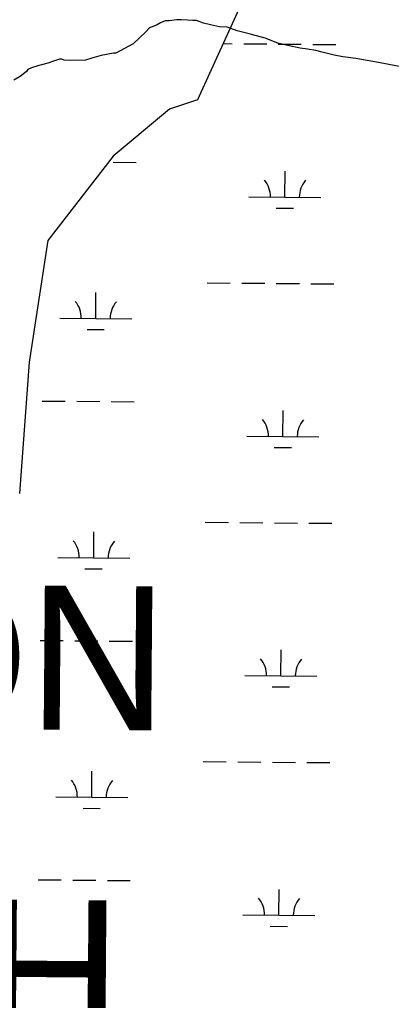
# Model space of a CAD drawing. Extents: x 3271442 to 3309282, y 752266 to 777610.
# Drawn here: x 3304238 to 3304754, y 770526 to 771889 of the extents above; entities that cross this region are included whole.
import ezdxf

# ---------------------------------------------------------------- set-up
doc = ezdxf.new("R2010")
doc.units = 0
for name, color, linetype in [('V-SITE-VEGE', 7, 'Continuous'), ('V-TOPO-GNAM-IDEN', 7, 'Continuous'), ('V-WETL-SWMP', 7, 'Continuous')]:
    doc.layers.add(name, color=color, linetype=linetype)

msp = doc.modelspace()

# ---------------------------------------------------------------- linework, layer by layer
at = {"layer": 'V-SITE-VEGE'}
for p, q in [((3304429, 771882.3), (3304418.5, 771877.8)), ((3304433.8, 771884.9), (3304429, 771882.3)), ((3304440.2, 771887.6), (3304433.8, 771884.9)), ((3304445.9, 771887.7), (3304440.2, 771887.6)), ((3304456.5, 771888.9), (3304445.9, 771887.7)), ((3304462.2, 771889.1), (3304456.5, 771888.9)), ((3304471.3, 771888.6), (3304462.2, 771889.1)), ((3304478.6, 771888), (3304471.3, 771888.6)), ((3304483.5, 771888.2), (3304478.6, 771888)), ((3304493.5, 771884.4), (3304483.5, 771888.2)), ((3304503.3, 771882.3), (3304493.5, 771884.4)), ((3304515.7, 771879.5), (3304503.3, 771882.3)), ((3304412.9, 771871.9), (3304395.5, 771855.8)), ((3304418.5, 771877.8), (3304412.9, 771871.9)), ((3304526.3, 771879), (3304515.7, 771879.5)), ((3304540.4, 771873.7), (3304526.3, 771879)), ((3304549.5, 771871.6), (3304540.4, 771873.7)), ((3304556.9, 771869.4), (3304549.5, 771871.6)), ((3304560.2, 771868.7), (3304556.9, 771869.4)), ((3304579.2, 771863.6), (3304560.2, 771868.7)), ((3304395.5, 771855.8), (3304371.4, 771842.7)), ((3304596.6, 771856.8), (3304579.2, 771863.6)), ((3304608.1, 771853.9), (3304596.6, 771856.8)), ((3304627.9, 771849.7), (3304608.1, 771853.9)), ((3304351.1, 771839.6), (3304338.1, 771835.9)), ((3304368.1, 771842.6), (3304351.1, 771839.6)), ((3304371.4, 771842.7), (3304368.1, 771842.6)), ((3304637.7, 771848.4), (3304627.9, 771849.7)), ((3304649.3, 771846.3), (3304637.7, 771848.4)), ((3304658.3, 771844.2), (3304649.3, 771846.3)), ((3304674.8, 771839.8), (3304658.3, 771844.2)), ((3304687.1, 771837.8), (3304674.8, 771839.8)), ((3304263.3, 771825.2), (3304254.4, 771822.5)), ((3304277, 771828.9), (3304263.3, 771825.2)), ((3304285.1, 771831.7), (3304277, 771828.9)), ((3304293.2, 771834.4), (3304285.1, 771831.7)), ((3304296.5, 771834.5), (3304293.2, 771834.4)), ((3304299.8, 771833), (3304296.5, 771834.5)), ((3304308, 771832.4), (3304299.8, 771833)), ((3304329.2, 771833.1), (3304308, 771832.4)), ((3304338.1, 771835.9), (3304329.2, 771833.1)), ((3304705.2, 771835.1), (3304687.1, 771837.8)), ((3304736.5, 771829.6), (3304705.2, 771835.1)), ((3304748.8, 771827.6), (3304736.5, 771829.6)), ((3304770.2, 771823.4), (3304748.8, 771827.6)), ((3304247.2, 771817.3), (3304238.4, 771810.5)), ((3304249.5, 771819.9), (3304247.2, 771817.3)), ((3304254.4, 771822.5), (3304249.5, 771819.9)), ((3304238.4, 771810.5), (3304229.6, 771805.3))]:
    msp.add_line(p, q, dxfattribs=at)
at = {"layer": 'V-WETL-SWMP'}
for p, q in [((3304550.1, 771921.1), (3304485.1, 771777.8)), ((3304520.6, 771856.1), (3304533.3, 771855.9)), ((3304549.3, 771855.8), (3304581.3, 771855.6)), ((3304597.3, 771855.4), (3304629.3, 771855.2)), ((3304645.3, 771855), (3304677.3, 771854.8)), ((3304485.1, 771777.8), (3304446, 771764.8)), ((3304446, 771764.8), (3304368, 771699.7)), ((3304368, 771699.7), (3304276.9, 771582.5)), ((3304368, 771691.1), (3304400, 771690.9)), ((3304606.4, 771642.7), (3304606.7, 771678.7)), ((3304556.4, 771643.1), (3304656.4, 771642.3)), ((3304594.3, 771627.4), (3304618.3, 771627.2)), ((3304276.9, 771582.5), (3304250.9, 771413.3)), ((3304498.6, 771523.5), (3304530.6, 771523.3)), ((3304546.6, 771523.2), (3304578.6, 771522.9)), ((3304594.6, 771522.8), (3304626.6, 771522.5)), ((3304642.6, 771522.4), (3304674.6, 771522.1)), ((3304343.6, 771474.1), (3304343.9, 771510.1)), ((3304293.6, 771474.5), (3304393.6, 771473.7)), ((3304331.5, 771458.8), (3304355.5, 771458.6)), ((3304250.9, 771413.3), (3304237.9, 771231)), ((3304269.2, 771359.3), (3304301.2, 771359)), ((3304317.2, 771358.9), (3304349.2, 771358.6)), ((3304365.2, 771358.5), (3304397.2, 771358.2)), ((3304603.7, 771310.1), (3304604, 771346.1)), ((3304553.7, 771310.5), (3304653.7, 771309.7)), ((3304591.6, 771294.7), (3304615.6, 771294.5)), ((3304495.9, 771190.9), (3304527.9, 771190.6)), ((3304543.9, 771190.5), (3304575.9, 771190.2)), ((3304591.9, 771190.1), (3304623.9, 771189.8)), ((3304639.8, 771189.7), (3304671.8, 771189.4)), ((3304340.8, 771141.4), (3304341.1, 771177.4)), ((3304290.9, 771141.8), (3304390.8, 771141)), ((3304328.7, 771126.1), (3304352.7, 771125.9)), ((3304266.5, 771026.6), (3304298.5, 771026.3)), ((3304314.5, 771026.2), (3304346.5, 771025.9)), ((3304362.5, 771025.8), (3304394.5, 771025.5)), ((3304600.9, 770977.4), (3304601.2, 771013.4)), ((3304550.9, 770977.8), (3304650.9, 770977)), ((3304588.8, 770962.1), (3304612.8, 770961.9)), ((3304493.1, 770858.2), (3304525.1, 770858)), ((3304541.1, 770857.8), (3304573.1, 770857.6)), ((3304589.1, 770857.4), (3304621.1, 770857.2)), ((3304338.1, 770808.8), (3304338.4, 770844.8)), ((3304637.1, 770857), (3304669.1, 770856.8)), ((3304288.1, 770809.2), (3304388.1, 770808.3)), ((3304326, 770793.4), (3304350, 770793.2)), ((3304263.8, 770693.9), (3304295.8, 770693.7)), ((3304311.8, 770693.5), (3304343.8, 770693.3)), ((3304359.8, 770693.1), (3304391.7, 770692.9)), ((3304598.2, 770644.7), (3304598.5, 770680.7)), ((3304548.2, 770645.2), (3304648.2, 770644.3)), ((3304586.1, 770629.4), (3304610.1, 770629.2))]:
    msp.add_line(p, q, dxfattribs=at)
for centre, start, end in [((3304551.2, 771643.7), 358.7563, 40.2999), ((3304661.7, 771642.8), 138.7563, 180.2999), ((3304288.4, 771475), 358.7563, 40.2999), ((3304398.8, 771474.1), 138.7563, 180.2999), ((3304548.4, 771311), 358.7563, 40.2999), ((3304658.9, 771310.1), 138.7563, 180.2999), ((3304285.6, 771142.3), 358.7563, 40.2999), ((3304396.1, 771141.4), 138.7563, 180.2999), ((3304545.7, 770978.3), 358.7563, 40.2999), ((3304656.2, 770977.4), 138.7563, 180.2999), ((3304282.9, 770809.7), 358.7563, 40.2999), ((3304393.4, 770808.8), 138.7563, 180.2999), ((3304543, 770645.7), 358.7563, 40.2999), ((3304653.4, 770644.8), 138.7563, 180.2999)]:
    msp.add_arc(centre, 35.2, start, end, dxfattribs=at)

# ---------------------------------------------------------------- texts
at = {"layer": 'V-TOPO-GNAM-IDEN'}
for s, p in [('BATON', (3303521.2, 770909)), ('PARISH,', (3303383, 770473.3))]:
    msp.add_text(s, height=200, rotation=359.5281, dxfattribs=at).set_placement(p)

doc.saveas('drawing.dxf')
